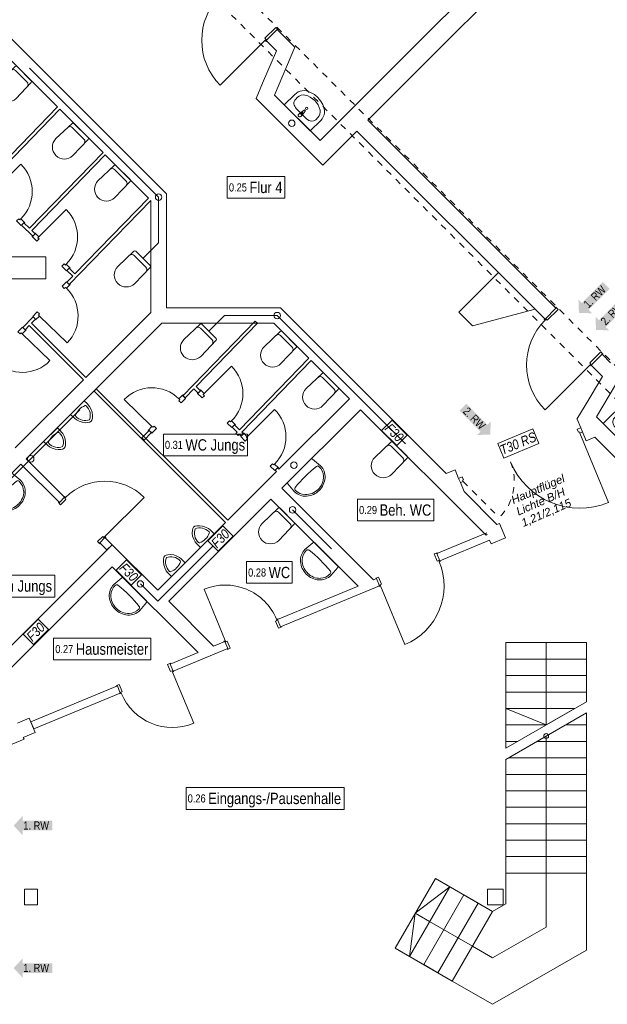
# Model space of a CAD drawing. Header units: metres. Extents: x -79 to 740, y -195 to 69.
# Tile 279 of 306: x 36 to 45, y 29 to 44. Entities that reach past the tile are written whole.
import ezdxf

# ---------------------------------------------------------------- set-up
doc = ezdxf.new("R2010")
doc.units = ezdxf.units.M
doc.header["$MEASUREMENT"] = 0
doc.linetypes.add('Strichlinie eng', pattern=[0.115, 0.075, -0.04])
doc.linetypes.add('Untersicht', pattern=[0.1, 0.075, -0.025])
for name, color, linetype in [('10 Stütze Holz', 7, 'Continuous'), ('10 Wand außen', 7, 'Continuous'), ('10 Wand innen', 7, 'Continuous'), ('40 Treppe', 7, 'Continuous'), ('50 Sanitäreinrichtung', 7, 'Continuous'), ('70 Entwässerung_Schmutzwasser', 7, 'Continuous'), ('80 Raum 50stel', 7, 'Continuous'), ('97 Brandschutz', 7, 'Continuous'), ('97 Brandschutz Dokumentation', 7, 'Continuous')]:
    doc.layers.add(name, color=color, linetype=linetype)
doc.styles.add('ERSTELLTER_STIL_2', font='ARIALN.TTF')
doc.styles.add('ERSTELLTER_STIL_5', font='arial.ttf')
doc.styles.add('ERSTELLTER_STIL_6', font='ARIALN.TTF')

# ---------------------------------------------------------------- blocks, each defined once
blk = doc.blocks.new('Blockrahmentür 1-Fl 27')
at = {"layer": '10 Wand außen', "color": 7, "linetype": 'Continuous', "lineweight": 13}
for p, q in [((0.4925, 0.01), (0.4925, 0.995)), ((-0.4925, 0.01), (-0.515, 0.01)), ((-0.515, 0.01), (-0.515, 0)), ((-0.515, 0), (-0.505, 0)), ((-0.505, 0), (-0.505, -0.24)), ((-0.4925, -0.01), (-0.4925, 0.01)), ((0.4925, -0.01), (0.4925, 0.01)), ((0.4925, 0.01), (0.515, 0.01)), ((0.515, 0), (0.505, 0)), ((0.505, 0), (0.505, -0.24)), ((0.515, 0.01), (0.515, 0)), ((-0.4675, -0.01), (-0.4925, -0.01)), ((-0.4675, -0.25), (-0.4675, -0.01)), ((0.4675, -0.25), (0.4675, -0.01)), ((0.4675, -0.01), (0.4925, -0.01)), ((-0.505, -0.24), (-0.515, -0.24)), ((-0.515, -0.24), (-0.515, -0.25)), ((-0.515, -0.25), (-0.4675, -0.25)), ((0.515, -0.25), (0.4675, -0.25)), ((0.505, -0.24), (0.515, -0.24)), ((0.515, -0.24), (0.515, -0.25))]:
    blk.add_line(p, q, dxfattribs=at)
at = {"layer": '10 Wand außen', "color": 7, "linetype": 'Continuous', "lineweight": 9}
for p, q in [((-0.505, 0), (-0.505, -0.24)), ((-0.505, 0), (-0.505, -0.24)), ((0.505, 0), (0.505, -0.24)), ((0.505, 0), (0.505, -0.24))]:
    blk.add_line(p, q, dxfattribs=at)
blk.add_arc((0.4925, 0.01), 0.985, 90, 180, dxfattribs=at)
blk = doc.blocks.new('Blockrahmentür 1-Fl 27_8')
at = {"layer": '10 Wand außen', "color": 7, "linetype": 'Continuous', "lineweight": 13}
for p, q in [((0.43, -0.01), (0.43, 0.85)), ((-0.43, -0.01), (-0.4525, -0.01)), ((-0.4525, -0.01), (-0.4525, -0.02)), ((-0.4525, -0.02), (-0.4425, -0.02)), ((-0.4425, -0.14), (-0.4525, -0.14)), ((-0.4525, -0.14), (-0.4525, -0.15)), ((-0.4525, -0.15), (-0.405, -0.15)), ((-0.4425, -0.02), (-0.4425, -0.14)), ((-0.43, -0.03), (-0.43, -0.01)), ((-0.405, -0.03), (-0.43, -0.03)), ((-0.405, -0.15), (-0.405, -0.03)), ((0.405, -0.15), (0.405, -0.03)), ((0.405, -0.03), (0.43, -0.03)), ((0.4525, -0.15), (0.405, -0.15)), ((0.43, -0.03), (0.43, -0.01)), ((0.43, -0.01), (0.4525, -0.01)), ((0.4525, -0.02), (0.4425, -0.02)), ((0.4425, -0.02), (0.4425, -0.14)), ((0.4425, -0.14), (0.4525, -0.14)), ((0.4525, -0.01), (0.4525, -0.02)), ((0.4525, -0.14), (0.4525, -0.15))]:
    blk.add_line(p, q, dxfattribs=at)
at = {"layer": '10 Wand außen', "color": 7, "linetype": 'Continuous', "lineweight": 9}
for p, q in [((-0.4425, -0.14), (-0.4425, -0.02)), ((-0.4425, -0.14), (-0.4425, -0.02)), ((0.4425, -0.14), (0.4425, -0.02)), ((0.4425, -0.14), (0.4425, -0.02))]:
    blk.add_line(p, q, dxfattribs=at)
blk.add_arc((0.43, -0.01), 0.86, 90, 180, dxfattribs=at)
blk = doc.blocks.new('Blockrahmentür 1-Fl 27_9')
at = {"layer": '10 Wand außen', "color": 7, "linetype": 'Continuous', "lineweight": 13}
for p, q in [((0.43, 0.01), (0.43, 0.87)), ((-0.43, 0.01), (-0.4525, 0.01)), ((-0.4525, 0.01), (-0.4525, 0)), ((-0.43, -0.01), (-0.43, 0.01)), ((0.43, -0.01), (0.43, 0.01)), ((0.43, 0.01), (0.4525, 0.01)), ((0.4525, 0.01), (0.4525, 0)), ((-0.4525, 0), (-0.4425, 0)), ((-0.4425, -0.12), (-0.4525, -0.12)), ((-0.4525, -0.12), (-0.4525, -0.13)), ((-0.4525, -0.13), (-0.405, -0.13)), ((-0.4425, 0), (-0.4425, -0.12)), ((-0.405, -0.01), (-0.43, -0.01)), ((-0.405, -0.13), (-0.405, -0.01)), ((0.405, -0.13), (0.405, -0.01)), ((0.405, -0.01), (0.43, -0.01)), ((0.4525, -0.13), (0.405, -0.13)), ((0.4525, 0), (0.4425, 0)), ((0.4425, 0), (0.4425, -0.12)), ((0.4425, -0.12), (0.4525, -0.12)), ((0.4525, -0.12), (0.4525, -0.13))]:
    blk.add_line(p, q, dxfattribs=at)
at = {"layer": '10 Wand außen', "color": 7, "linetype": 'Continuous', "lineweight": 9}
for p, q in [((-0.4425, 0), (-0.4425, -0.12)), ((-0.4425, 0), (-0.4425, -0.12)), ((0.4425, 0), (0.4425, -0.12)), ((0.4425, 0), (0.4425, -0.12))]:
    blk.add_line(p, q, dxfattribs=at)
blk.add_arc((0.43, 0.01), 0.86, 90, 180, dxfattribs=at)
blk = doc.blocks.new('Blockrahmentür 1-Fl 27_10')
at = {"layer": '10 Wand außen', "color": 7, "linetype": 'Continuous', "lineweight": 13}
for p, q in [((0.4925, -0.01), (0.4925, 0.975)), ((-0.4925, -0.01), (-0.515, -0.01)), ((-0.515, -0.01), (-0.515, -0.02)), ((-0.515, -0.02), (-0.505, -0.02)), ((-0.505, -0.14), (-0.515, -0.14)), ((-0.515, -0.14), (-0.515, -0.15)), ((-0.515, -0.15), (-0.4675, -0.15)), ((-0.505, -0.02), (-0.505, -0.14)), ((-0.4925, -0.03), (-0.4925, -0.01)), ((-0.4675, -0.03), (-0.4925, -0.03)), ((-0.4675, -0.15), (-0.4675, -0.03)), ((0.4675, -0.15), (0.4675, -0.03)), ((0.4675, -0.03), (0.4925, -0.03)), ((0.515, -0.15), (0.4675, -0.15)), ((0.4925, -0.03), (0.4925, -0.01)), ((0.4925, -0.01), (0.515, -0.01)), ((0.515, -0.02), (0.505, -0.02)), ((0.505, -0.02), (0.505, -0.14)), ((0.505, -0.14), (0.515, -0.14)), ((0.515, -0.01), (0.515, -0.02)), ((0.515, -0.14), (0.515, -0.15))]:
    blk.add_line(p, q, dxfattribs=at)
at = {"layer": '10 Wand außen', "color": 7, "linetype": 'Continuous', "lineweight": 9}
for p, q in [((-0.505, -0.14), (-0.505, -0.02)), ((-0.505, -0.14), (-0.505, -0.02)), ((0.505, -0.14), (0.505, -0.02)), ((0.505, -0.14), (0.505, -0.02))]:
    blk.add_line(p, q, dxfattribs=at)
blk.add_arc((0.4925, -0.01), 0.985, 90, 180, dxfattribs=at)
blk = doc.blocks.new('Blockrahmentür 1-Fl 27_11')
at = {"layer": '10 Wand außen', "color": 7, "linetype": 'Continuous', "lineweight": 13}
for p, q in [((0.43, -0.01), (0.43, 0.85)), ((-0.43, -0.01), (-0.4525, -0.01)), ((-0.4525, -0.01), (-0.4525, -0.02)), ((-0.4525, -0.02), (-0.4425, -0.02)), ((-0.4425, -0.135), (-0.4525, -0.135)), ((-0.4525, -0.135), (-0.4525, -0.145)), ((-0.4525, -0.145), (-0.405, -0.145)), ((-0.4425, -0.02), (-0.4425, -0.135)), ((-0.43, -0.03), (-0.43, -0.01)), ((-0.405, -0.03), (-0.43, -0.03)), ((-0.405, -0.145), (-0.405, -0.03)), ((0.405, -0.145), (0.405, -0.03)), ((0.405, -0.03), (0.43, -0.03)), ((0.4525, -0.145), (0.405, -0.145)), ((0.43, -0.03), (0.43, -0.01)), ((0.43, -0.01), (0.4525, -0.01)), ((0.4525, -0.02), (0.4425, -0.02)), ((0.4425, -0.02), (0.4425, -0.135)), ((0.4425, -0.135), (0.4525, -0.135)), ((0.4525, -0.01), (0.4525, -0.02)), ((0.4525, -0.135), (0.4525, -0.145))]:
    blk.add_line(p, q, dxfattribs=at)
at = {"layer": '10 Wand außen', "color": 7, "linetype": 'Continuous', "lineweight": 9}
for p, q in [((-0.4425, -0.135), (-0.4425, -0.02)), ((-0.4425, -0.135), (-0.4425, -0.02)), ((0.4425, -0.135), (0.4425, -0.02)), ((0.4425, -0.135), (0.4425, -0.02))]:
    blk.add_line(p, q, dxfattribs=at)
blk.add_arc((0.43, -0.01), 0.86, 90, 180, dxfattribs=at)
blk = doc.blocks.new('Blockrahmentür 1-Fl 27_24')
at = {"layer": '10 Wand innen', "color": 7, "linetype": 'Continuous', "lineweight": 13}
for p, q in [((0.3, 0.01), (0.3, 0.61)), ((-0.3, 0.01), (-0.385, 0.01)), ((-0.385, 0.01), (-0.385, 0)), ((-0.385, 0), (-0.375, 0)), ((-0.375, 0), (-0.375, -0.06)), ((-0.3, -0.01), (-0.3, 0.01)), ((0.3, -0.01), (0.3, 0.01)), ((0.3, 0.01), (0.385, 0.01)), ((0.385, 0), (0.375, 0)), ((0.375, 0), (0.375, -0.06)), ((0.385, 0.01), (0.385, 0)), ((-0.375, -0.06), (-0.275, -0.06)), ((-0.275, -0.01), (-0.3, -0.01)), ((-0.275, -0.06), (-0.275, -0.01)), ((0.275, -0.06), (0.275, -0.01)), ((0.275, -0.01), (0.3, -0.01)), ((0.375, -0.06), (0.275, -0.06))]:
    blk.add_line(p, q, dxfattribs=at)
at = {"layer": '10 Wand innen', "color": 7, "linetype": 'Continuous', "lineweight": 9}
for p, q in [((-0.375, 0), (-0.375, -0.05)), ((-0.375, 0), (-0.375, -0.05)), ((0.375, 0), (0.375, -0.05)), ((0.375, 0), (0.375, -0.05))]:
    blk.add_line(p, q, dxfattribs=at)
blk.add_arc((0.3, 0.01), 0.6, 90, 180, dxfattribs=at)
blk = doc.blocks.new('Tür Ol 2-Fl 27_2')
at = {"layer": '10 Wand außen', "color": 7, "linetype": 'Continuous', "lineweight": 13}
for p, q in [((0.98, 0), (0.98, 1.165)), ((-0.98, 0), (-1.025, 0)), ((-1.025, 0), (-1.025, -0.07)), ((-0.98, -0.02), (-0.98, 0)), ((0.98, -0.02), (0.98, 0)), ((0.98, 0), (1.025, 0)), ((1.025, 0), (1.025, -0.07)), ((-1.025, -0.07), (-0.965, -0.07)), ((-0.965, -0.02), (-0.98, -0.02)), ((-0.965, -0.07), (-0.965, -0.02)), ((0.965, -0.07), (0.965, -0.02)), ((0.965, -0.02), (0.98, -0.02)), ((1.025, -0.07), (0.965, -0.07))]:
    blk.add_line(p, q, dxfattribs=at)
at = {"layer": '10 Wand außen', "color": 7, "linetype": 'Strichlinie eng', "lineweight": 13}
blk.add_line((-0.98, 0), (-0.676, 0.734), dxfattribs=at)
at = {"layer": '10 Wand außen', "color": 7, "linetype": 'Continuous', "lineweight": 9}
for p, q in [((-1.025, 0.15), (-1.025, 0)), ((-1.025, 0), (-1.025, -0.07)), ((-1.025, 0), (-1.025, -0.07)), ((1.025, 0.15), (1.025, 0)), ((1.025, 0), (1.025, -0.07)), ((1.025, 0), (1.025, -0.07)), ((-1.025, -0.07), (-1.025, -0.215)), ((1.025, -0.07), (1.025, -0.215))]:
    blk.add_line(p, q, dxfattribs=at)
blk.add_arc((0.98, 0), 1.165, 90, 180, dxfattribs=at)
at = {"layer": '10 Wand außen', "color": 7, "linetype": 'Strichlinie eng', "lineweight": 9}
blk.add_arc((-0.98, 0), 0.795, 0, 67.5, dxfattribs=at)
blk = doc.blocks.new('Wand WC 27')
at = {"layer": '50 Sanitäreinrichtung', "color": 7, "linetype": 'Continuous', "lineweight": 9}
blk.add_line((-0.128, -0.061), (0.128, -0.061), dxfattribs=at)
at = {"layer": '50 Sanitäreinrichtung', "color": 7, "linetype": 'Continuous', "lineweight": 9, "flags": 128}
blk.add_lwpolyline([(0.185, -0.365), (0.176, -0.02, 0.406228), (0.156, 0), (-0.156, 0, 0.406228), (-0.176, -0.02), (-0.185, -0.365, 1)], format="xyb", close=True, dxfattribs=at)
at = {"layer": '50 Sanitäreinrichtung', "color": 7, "linetype": 'Continuous', "lineweight": 9}
for centre, start, end in [((-0.128, -0.111), 89.9987, 178.4527), ((0.128, -0.111), 1.5473, 90.0013)]:
    blk.add_arc(centre, 0.05, start, end, dxfattribs=at)
blk = doc.blocks.new('Waschbecken 03 27')
at = {"layer": '50 Sanitäreinrichtung', "color": 7, "linetype": 'Continuous', "lineweight": 9, "flags": 128}
blk.add_lwpolyline([(0, -0.255, 0.184528), (0.202, -0.18, 0.213377), (0.285, 0), (0.272, 0.162, 0.391259), (0.252, 0.18), (-0.252, 0.18, 0.391259), (-0.272, 0.162), (-0.285, 0, 0.213377), (-0.202, -0.18, 0.184528)], format="xyb", close=True, dxfattribs=at)
at = {"layer": '50 Sanitäreinrichtung', "color": 7, "linetype": 'Continuous', "lineweight": 9}
for centre, radius, start, end in [((-0.045, 0.001), 0.215, 177.0495, 223.1994), ((-0.229, 0.01), 0.03, 96.1573, 177.0495), ((0, -2.116), 2.169, 83.8427, 96.1573), ((0.044, 0.001), 0.215, 316.7476, 2.949), ((0.229, 0.01), 0.03, 2.949, 83.8427), ((-0.004, 0.04), 0.271, 223.358, 270.7202), ((0.004, 0.04), 0.272, 269.1909, 316.5918)]:
    blk.add_arc(centre, radius, start, end, dxfattribs=at)
blk = doc.blocks.new('Urinal 1 27')
at = {"layer": '50 Sanitäreinrichtung', "color": 7, "linetype": 'Continuous', "lineweight": 9}
for p, q in [((-0.15, 0), (0.15, 0)), ((-0.15, -0.068), (-0.15, 0)), ((-0.15, -0.068), (-0.149, -0.088)), ((-0.149, -0.088), (-0.145, -0.122)), ((-0.145, -0.122), (-0.131, -0.168)), ((0.131, -0.168), (0.145, -0.122)), ((0.145, -0.122), (0.149, -0.088)), ((0.149, -0.088), (0.15, -0.068)), ((0.15, -0.068), (0.15, 0)), ((-0.131, -0.168), (-0.11, -0.212)), ((-0.11, -0.212), (-0.08, -0.25)), ((-0.08, -0.25), (-0.049, -0.279)), ((-0.049, -0.279), (-0.024, -0.295)), ((-0.024, -0.295), (0, -0.3)), ((0, -0.3), (0.024, -0.295)), ((0.024, -0.295), (0.049, -0.279)), ((0.049, -0.279), (0.08, -0.25)), ((0.08, -0.25), (0.11, -0.212)), ((0.11, -0.212), (0.131, -0.168))]:
    blk.add_line(p, q, dxfattribs=at)
for centre, major_axis, start_param, end_param in [((-0.101, -0.078), (0, 0.0172), 0.300039, 1.570796), ((0.07, -0.078), (0, 0.201), 1.570796, 2.759904), ((0, -0.336), (0, 0.297), 0, 0.394791), ((0, -0.336), (0, 0.297), 5.888394, 6.283185), ((-0.07, -0.078), (0, 0.201), 3.523282, 4.712389), ((0.101, -0.078), (0, 0.0172), 4.712389, 5.983146)]:
    blk.add_ellipse(centre, major_axis=major_axis, ratio=0.928571, start_param=start_param, end_param=end_param, dxfattribs=at)
blk = doc.blocks.new('Waschbecken 01 27')
at = {"layer": '50 Sanitäreinrichtung', "color": 7, "linetype": 'Continuous', "lineweight": 9}
for p, q in [((0.113, -0.092), (-0.113, -0.092)), ((-0.014, -0.097), (-0.014, -0.082)), ((-0.014, -0.082), (0.014, -0.082)), ((0.014, -0.082), (0.014, -0.097)), ((-0.223, -0.183), (-0.223, -0.229)), ((0.223, -0.183), (0.223, -0.229))]:
    blk.add_line(p, q, dxfattribs=at)
at = {"layer": '50 Sanitäreinrichtung', "color": 7, "linetype": 'Continuous', "lineweight": 9, "flags": 128}
blk.add_lwpolyline([(-0.285, 0), (-0.285, -0.229), (-0.282, -0.263), (-0.274, -0.295), (-0.261, -0.326), (-0.243, -0.353), (-0.221, -0.377), (-0.195, -0.396), (-0.133, -0.426), (-0.067, -0.444), (0, -0.45), (0.067, -0.444), (0.133, -0.426), (0.195, -0.396), (0.221, -0.377), (0.243, -0.353), (0.261, -0.326), (0.274, -0.295), (0.282, -0.263), (0.285, -0.229), (0.285, 0)], close=True, dxfattribs=at)
blk.add_lwpolyline([(-0.025, -0.057), (-0.021, -0.099, 0.12102), (-0.018, -0.109), (-0.011, -0.162, 0.882566), (0.011, -0.162), (0.018, -0.109, 0.12102), (0.021, -0.099), (0.025, -0.057, 1)], format="xyb", close=True, dxfattribs=at)
at = {"layer": '50 Sanitäreinrichtung', "color": 7, "linetype": 'Continuous', "lineweight": 9}
blk.add_circle((0, -0.207), 0.0175, dxfattribs=at)
for radius, start, end in [(0.0211, 212.771, 327.229), (0.0136, 180, 0)]:
    blk.add_arc((0, -0.097), radius, start, end, dxfattribs=at)
for centre, major_axis, ratio, start_param, end_param in [((-0.113, -0.183), (0.11, 0), 0.82489, 1.570796, 3.141593), ((0.113, -0.183), (0.11, 0), 0.82489, 0, 1.570796), ((-0.113, -0.229), (0, 0.121), 0.908696, 1.570796, 2.644618), ((0.113, -0.229), (0, 0.121), 0.908696, 3.638567, 4.712389), ((0, 0), (0, 0.382), 0.908696, 2.644618, 3.638567)]:
    blk.add_ellipse(centre, major_axis=major_axis, ratio=ratio, start_param=start_param, end_param=end_param, dxfattribs=at)
blk = doc.blocks.new('Pfeil gerade 27')
at = {"layer": '97 Brandschutz', "linetype": 'Continuous', "lineweight": 18, "true_color": 0x60cd00}
blk.add_hatch(color=72, dxfattribs=at).paths.add_polyline_path([(0.3, 0), (0.161, 0.15), (0.161, 0.075), (-0.3, 0.075), (-0.3, -0.075), (0.161, -0.075), (0.161, -0.15)])

msp = doc.modelspace()

# ---------------------------------------------------------------- linework, layer by layer
at = {"layer": '10 Stütze Holz', "color": 7, "linetype": 'Continuous', "lineweight": 13, "flags": 128}
for points in [[(42.846, 35.975), (42.869, 35.92), (43.09, 36.011), (42.999, 36.233), (42.957, 36.216)], [(35.613, 32.914), (35.798, 32.991), (35.706, 33.212), (35.521, 33.136)]]:
    msp.add_lwpolyline(points, dxfattribs=at)
for points in [[(35.834, 30.317), (35.834, 30.557), (35.634, 30.557), (35.634, 30.317)], [(43.054, 30.317), (43.054, 30.557), (42.814, 30.557), (42.814, 30.317)]]:
    msp.add_lwpolyline(points, close=True, dxfattribs=at)
at = {"layer": '10 Wand außen', "color": 7, "linetype": 'Continuous', "lineweight": 9}
for p, q in [((39.382, 43.73), (39.551, 43.899)), ((43.705, 39.406), (43.875, 39.576)), ((44.419, 38.692), (44.589, 38.862)), ((44.259, 37.718), (44.203, 37.852)), ((44.286, 37.654), (44.259, 37.718)), ((44.343, 37.515), (44.286, 37.654)), ((42.365, 36.934), (42.309, 37.068)), ((42.392, 36.869), (42.365, 36.934)), ((42.449, 36.731), (42.392, 36.869)), ((36.172, 36.559), (36.254, 36.64)), ((36.798, 35.933), (36.879, 36.014)), ((42.026, 35.765), (42.072, 35.654)), ((41.092, 35.379), (41.138, 35.268)), ((39.555, 34.742), (39.601, 34.631)), ((38.737, 34.403), (38.783, 34.292)), ((37.889, 34.052), (37.935, 33.941)), ((37.072, 33.713), (37.118, 33.602))]:
    msp.add_line(p, q, dxfattribs=at)
at = {"layer": '10 Wand außen', "color": 7, "linetype": 'Continuous', "lineweight": 9, "flags": 128}
for points in [[(46.834, 48.793), (40.576, 42.535)], [(40.958, 42.493), (47.046, 48.581)], [(34.908, 43.932), (36.143, 42.698)], [(37.832, 41.348), (35.248, 43.932)], [(39.643, 43.807), (39.551, 43.899)], [(39.382, 43.73), (39.542, 43.57)], [(39.826, 43.624), (39.643, 43.807)], [(39.542, 43.57), (39.325, 43.065)], [(39.508, 42.882), (39.826, 43.624)], [(39.223, 42.827), (39.325, 43.065)], [(39.223, 42.827), (40.045, 42.005)], [(40.215, 42.175), (39.508, 42.882)], [(36.178, 42.662), (36.85, 41.991)], [(40.576, 42.535), (40.215, 42.175)], [(43.875, 39.576), (40.958, 42.493)], [(40.258, 41.793), (40.788, 42.323)], [(40.788, 42.323), (43.705, 39.406)], [(36.885, 41.955), (37.557, 41.284)], [(40.045, 42.005), (40.258, 41.793)], [(37.832, 41.348), (37.832, 41.008)], [(37.592, 41.248), (37.592, 39.509)], [(37.832, 39.749), (37.832, 41.008)], [(42.982, 40.129), (42.366, 39.513)], [(43.554, 39.558), (42.982, 40.129)], [(37.832, 39.58), (37.832, 39.749)], [(39.6, 39.58), (37.832, 39.58)], [(39.6, 39.58), (39.84, 39.34)], [(37.592, 39.509), (36.582, 38.499)], [(42.366, 39.513), (42.578, 39.301)], [(42.578, 39.301), (43.554, 39.558)], [(35.658, 37.236), (37.762, 39.34)], [(37.762, 39.34), (39.501, 39.34)], [(39.501, 39.34), (40.043, 38.797)], [(42.17, 37.01), (39.84, 39.34)], [(44.723, 38.728), (44.589, 38.862)], [(40.079, 38.762), (40.671, 38.169)], [(44.419, 38.692), (44.596, 38.515)], [(44.596, 38.515), (44.327, 38.063)], [(44.502, 37.888), (44.898, 38.553)], [(36.546, 38.464), (35.488, 37.405)], [(40.671, 38.169), (39.577, 37.075)], [(44.2, 37.851), (44.327, 38.063)], [(39.623, 36.782), (40.841, 37.999)], [(40.841, 37.999), (42.791, 36.05)], [(45.209, 37.181), (44.502, 37.888)], [(44.343, 37.515), (44.479, 37.571)], [(44.479, 37.571), (45.084, 36.967)], [(33.448, 35.026), (35.576, 37.154)], [(35.576, 37.154), (36.172, 36.559)], [(36.254, 36.64), (35.658, 37.236)], [(39.542, 37.04), (38.785, 36.283)], [(42.309, 37.068), (42.17, 37.01)], [(41.046, 35.359), (39.623, 36.782)], [(42.96, 36.219), (42.449, 36.731)], [(37.868, 35.026), (39.453, 36.612)], [(39.453, 36.612), (40.806, 35.26)], [(38.75, 36.248), (37.698, 35.196)], [(42.957, 36.216), (42.96, 36.219)], [(42.8, 36.086), (42.026, 35.765)], [(42.791, 36.05), (42.808, 36.067)], [(36.798, 35.933), (36.909, 35.822)], [(36.991, 35.903), (36.879, 36.014)], [(42.072, 35.654), (42.846, 35.975)], [(36.991, 35.903), (36.821, 35.733)], [(36.909, 35.822), (36.991, 35.903)], [(37.698, 35.196), (36.991, 35.903)], [(36.821, 35.733), (34.781, 33.693)], [(34.951, 33.523), (36.991, 35.563)], [(36.991, 35.563), (38.323, 34.231)], [(41.092, 35.379), (41.046, 35.359)], [(40.806, 35.26), (39.555, 34.742)], [(39.601, 34.631), (41.138, 35.268)], [(38.563, 34.331), (37.868, 35.026)], [(38.737, 34.403), (38.563, 34.331)], [(38.323, 34.231), (37.889, 34.052)], [(37.935, 33.941), (38.783, 34.292)], [(37.072, 33.713), (35.729, 33.157)], [(35.775, 33.046), (37.118, 33.602)], [(35.729, 33.157), (35.775, 33.046)], [(34.904, 32.588), (35.624, 32.886)], [(35.624, 32.886), (35.613, 32.914)]]:
    msp.add_lwpolyline(points, dxfattribs=at)
at = {"layer": '10 Wand außen', "color": 7, "linetype": 'Untersicht', "lineweight": 13, "flags": 128}
for points in [[(45.981, 37.501), (36.166, 47.317)], [(36.015, 46.952), (45.616, 37.35)]]:
    msp.add_lwpolyline(points, dxfattribs=at)
at = {"layer": '10 Wand innen', "color": 7, "linetype": 'Continuous', "lineweight": 9}
for p, q in [((35.621, 40.9), (35.586, 40.865)), ((35.795, 40.727), (35.759, 40.691)), ((36.325, 40.196), (36.29, 40.161)), ((36.326, 39.944), (36.29, 39.979)), ((35.804, 39.406), (35.768, 39.441)), ((35.642, 39.239), (35.606, 39.274)), ((38.086, 38.217), (38.122, 38.182)), ((38.359, 38.294), (38.323, 38.258)), ((38.889, 37.764), (38.854, 37.728)), ((37.564, 37.679), (37.6, 37.644)), ((39.027, 37.626), (38.991, 37.59)), ((39.557, 37.095), (39.522, 37.06))]:
    msp.add_line(p, q, dxfattribs=at)
at = {"layer": '10 Wand innen', "color": 7, "linetype": 'Continuous', "lineweight": 9, "flags": 128}
for points in [[(36.143, 42.698), (35, 41.521)], [(35.035, 41.486), (36.178, 42.662)], [(36.85, 41.991), (35.707, 40.814)], [(35.743, 40.779), (36.885, 41.955)], [(37.557, 41.284), (36.414, 40.107)], [(36.326, 39.944), (37.592, 41.248)], [(35.586, 40.865), (35.759, 40.691)], [(35.707, 40.814), (35.621, 40.9)], [(35.795, 40.727), (35.743, 40.779)], [(36.414, 40.107), (36.325, 40.196)], [(36.29, 40.161), (36.38, 40.071)], [(36.38, 40.071), (36.29, 39.979)], [(35.768, 39.441), (35.606, 39.274)], [(35.642, 39.239), (35.705, 39.305)], [(35.705, 39.305), (36.546, 38.464)], [(35.74, 39.341), (35.804, 39.406)], [(36.582, 38.499), (35.74, 39.341)], [(39.211, 39.375), (38.086, 38.217)], [(38.294, 38.359), (39.247, 39.34)], [(39.247, 39.34), (39.211, 39.375)], [(40.043, 38.797), (38.966, 37.687)], [(39.001, 37.652), (40.079, 38.762)], [(38.359, 38.294), (38.294, 38.359)], [(36.745, 38.323), (36.71, 38.288)], [(36.71, 38.288), (38.75, 36.248)], [(38.785, 36.283), (36.745, 38.323)], [(38.122, 38.182), (38.259, 38.323)], [(38.259, 38.323), (38.323, 38.258)], [(38.966, 37.687), (38.889, 37.764)], [(37.564, 37.679), (37.451, 37.562)], [(37.487, 37.527), (37.6, 37.644)], [(38.854, 37.728), (38.931, 37.651)], [(38.931, 37.651), (38.912, 37.632)], [(38.912, 37.632), (38.948, 37.597)], [(38.948, 37.597), (38.966, 37.616)], [(38.966, 37.616), (38.991, 37.59)], [(39.027, 37.626), (39.001, 37.652)], [(37.451, 37.562), (37.487, 37.527)], [(39.522, 37.06), (39.542, 37.04)], [(39.577, 37.075), (39.557, 37.095)]]:
    msp.add_lwpolyline(points, dxfattribs=at)
at = {"layer": '40 Treppe', "color": 7, "linetype": 'Continuous', "lineweight": 9}
for p, q in [((44.349, 34.385), (43.099, 34.385)), ((43.099, 34.385), (43.099, 34.129)), ((43.724, 34.385), (43.724, 34.129)), ((44.349, 34.129), (44.349, 34.385)), ((43.099, 34.129), (44.349, 34.129)), ((44.349, 34.129), (43.099, 34.129)), ((43.099, 34.129), (43.099, 33.874)), ((43.724, 34.129), (43.724, 33.107)), ((44.349, 33.874), (44.349, 34.129)), ((43.099, 33.874), (44.349, 33.874)), ((44.349, 33.874), (43.099, 33.874)), ((43.099, 33.874), (43.099, 33.618)), ((44.349, 33.618), (44.349, 33.874)), ((43.099, 33.618), (44.349, 33.618)), ((44.349, 33.618), (43.099, 33.618)), ((43.099, 33.618), (43.099, 33.363)), ((44.349, 33.468), (44.349, 33.618)), ((44.349, 33.468), (43.099, 32.746)), ((43.099, 33.363), (44.166, 33.363)), ((44.166, 33.363), (43.099, 33.363)), ((43.099, 33.363), (43.099, 33.107)), ((43.099, 33.363), (43.724, 33.107)), ((43.724, 33.107), (44.166, 33.363)), ((44.349, 33.295), (43.099, 32.573)), ((44.349, 30.807), (44.349, 33.295)), ((44.349, 33.107), (44.349, 33.295)), ((43.099, 33.107), (43.724, 33.107)), ((43.724, 33.107), (43.099, 33.107)), ((43.099, 33.107), (43.099, 32.852)), ((44.349, 33.107), (44.024, 33.107)), ((44.024, 33.107), (44.349, 33.107)), ((44.349, 33.107), (44.024, 33.107)), ((44.349, 32.852), (44.349, 33.107)), ((43.724, 32.934), (43.724, 30.807)), ((43.099, 32.852), (43.281, 32.852)), ((43.281, 32.852), (43.099, 32.852)), ((43.099, 32.852), (43.099, 32.746)), ((44.349, 32.852), (43.581, 32.852)), ((43.581, 32.852), (44.349, 32.852)), ((44.349, 32.852), (43.581, 32.852)), ((44.349, 32.596), (44.349, 32.852)), ((43.099, 32.573), (43.099, 30.807)), ((43.099, 32.573), (43.099, 32.34)), ((44.349, 32.596), (43.138, 32.596)), ((43.138, 32.596), (44.349, 32.596)), ((44.349, 32.596), (43.138, 32.596)), ((44.349, 32.34), (44.349, 32.596)), ((44.349, 32.34), (43.099, 32.34)), ((43.099, 32.34), (44.349, 32.34)), ((44.349, 32.34), (43.099, 32.34)), ((43.099, 32.34), (43.099, 32.085)), ((44.349, 32.085), (44.349, 32.34)), ((44.349, 32.085), (43.099, 32.085)), ((43.099, 32.085), (44.349, 32.085)), ((44.349, 32.085), (43.099, 32.085)), ((43.099, 32.085), (43.099, 31.829)), ((44.349, 31.829), (44.349, 32.085)), ((44.349, 31.829), (43.099, 31.829)), ((43.099, 31.829), (44.349, 31.829)), ((44.349, 31.829), (43.099, 31.829)), ((43.099, 31.829), (43.099, 31.574)), ((44.349, 31.574), (44.349, 31.829)), ((44.349, 31.574), (43.099, 31.574)), ((43.099, 31.574), (44.349, 31.574)), ((44.349, 31.574), (43.099, 31.574)), ((43.099, 31.574), (43.099, 31.318)), ((44.349, 31.318), (44.349, 31.574)), ((44.349, 31.318), (43.099, 31.318)), ((43.099, 31.318), (44.349, 31.318)), ((44.349, 31.318), (43.099, 31.318)), ((43.099, 31.318), (43.099, 31.063)), ((44.349, 31.063), (44.349, 31.318)), ((44.349, 31.063), (43.099, 31.063)), ((43.099, 31.063), (44.349, 31.063)), ((44.349, 31.063), (43.099, 31.063)), ((43.099, 31.063), (43.099, 30.807)), ((44.349, 30.807), (44.349, 31.063)), ((42.006, 30.725), (41.38, 29.643)), ((42.006, 30.725), (41.38, 29.643)), ((42.891, 30.214), (42.006, 30.725)), ((42.227, 30.597), (42.006, 30.725)), ((43.099, 30.807), (43.099, 30.625)), ((44.349, 30.807), (43.099, 30.807)), ((44.349, 30.807), (43.099, 30.807)), ((43.099, 30.807), (44.349, 30.807)), ((44.349, 30.807), (43.099, 30.807)), ((43.099, 30.807), (43.099, 30.625)), ((43.724, 30.807), (43.724, 30.625)), ((44.349, 30.625), (44.349, 30.807)), ((44.349, 30.625), (44.349, 30.807)), ((41.602, 29.515), (42.227, 30.597)), ((42.227, 30.597), (41.602, 29.515)), ((41.602, 29.515), (42.227, 30.597)), ((42.227, 30.597), (41.693, 30.184)), ((42.448, 30.469), (42.227, 30.597)), ((43.099, 30.625), (43.099, 30.333)), ((43.099, 30.625), (43.099, 30.333)), ((43.724, 30.625), (43.724, 29.971)), ((44.349, 29.609), (44.349, 30.625)), ((44.349, 29.609), (44.349, 30.625)), ((41.823, 29.387), (42.448, 30.469)), ((42.448, 30.469), (41.823, 29.387)), ((41.823, 29.387), (42.448, 30.469)), ((42.67, 30.342), (42.448, 30.469)), ((42.044, 29.259), (42.67, 30.342)), ((42.67, 30.342), (42.044, 29.259)), ((42.044, 29.259), (42.67, 30.342)), ((42.891, 30.214), (42.67, 30.342)), ((43.099, 30.333), (42.891, 30.214)), ((43.099, 30.333), (42.891, 30.214)), ((41.693, 30.184), (41.602, 29.515)), ((41.914, 30.056), (41.693, 30.184)), ((42.265, 29.132), (42.891, 30.214)), ((42.265, 29.132), (42.891, 30.214)), ((42.891, 30.214), (42.265, 29.132)), ((42.265, 29.132), (42.891, 30.214)), ((42.578, 29.673), (41.914, 30.056)), ((43.724, 29.971), (42.89, 29.492)), ((42.89, 29.492), (42.578, 29.673)), ((41.38, 29.643), (42.265, 29.132)), ((41.38, 29.643), (41.602, 29.515)), ((41.602, 29.515), (41.823, 29.387)), ((42.888, 28.771), (44.349, 29.609)), ((42.888, 28.771), (44.349, 29.609)), ((41.823, 29.387), (42.044, 29.259)), ((42.044, 29.259), (42.265, 29.132)), ((42.265, 29.132), (42.888, 28.771)), ((42.265, 29.132), (42.888, 28.771))]:
    msp.add_line(p, q, dxfattribs=at)
at = {"layer": '40 Treppe', "color": 7, "linetype": 'Continuous', "lineweight": 9, "flags": 128}
msp.add_lwpolyline([(43.686, 32.934, 1), (43.761, 32.934, 1)], format="xyb", close=True, dxfattribs=at)
at = {"layer": '70 Entwässerung_Schmutzwasser', "color": 7, "linetype": 'Continuous', "lineweight": 9}
for p, q in [((35.711, 43.299), (37.712, 41.298)), ((37.712, 41.298), (37.712, 40.591)), ((37.468, 40.347), (37.712, 40.591)), ((38.734, 39.46), (38.492, 39.217)), ((39.55, 39.46), (38.734, 39.46)), ((39.55, 39.46), (41.539, 37.471)), ((35.729, 37.236), (36.488, 37.995)), ((35.729, 37.236), (33.992, 35.499)), ((39.79, 36.445), (40.395, 35.84)), ((37.698, 35.026), (38.552, 35.881)), ((37.429, 35.295), (37.698, 35.026))]:
    msp.add_line(p, q, dxfattribs=at)
for centre in [(39.777, 42.444), (37.712, 41.298), (39.55, 39.46), (35.729, 37.236), (39.811, 37.139), (39.79, 36.445), (37.429, 35.295)]:
    msp.add_circle(centre, 0.05, dxfattribs=at)
at = {"layer": '80 Raum 50stel', "color": 8, "linetype": 'Continuous', "lineweight": 18, "flags": 128}
for points in [[(38.777, 41.28), (39.667, 41.28), (39.667, 41.618), (38.777, 41.618), (38.777, 41.28)], [(34.361, 40.031), (35.96, 40.031), (35.96, 40.37), (34.361, 40.37), (34.361, 40.031)], [(37.785, 37.283), (39.091, 37.283), (39.091, 37.622), (37.785, 37.622), (37.785, 37.283)], [(40.796, 36.274), (41.978, 36.274), (41.978, 36.612), (40.796, 36.612), (40.796, 36.274)], [(39.075, 35.305), (39.784, 35.305), (39.784, 35.643), (39.075, 35.643), (39.075, 35.305)], [(34.356, 35.092), (36.102, 35.092), (36.102, 35.43), (34.356, 35.43), (34.356, 35.092)], [(36.084, 34.116), (37.593, 34.116), (37.593, 34.454), (36.084, 34.454), (36.084, 34.116)], [(38.137, 31.796), (40.592, 31.796), (40.592, 32.134), (38.137, 32.134), (38.137, 31.796)]]:
    msp.add_lwpolyline(points, close=True, dxfattribs=at)
at = {"layer": '97 Brandschutz', "color": 1, "linetype": 'Continuous', "lineweight": 13, "flags": 128}
for points in [[(41.171, 37.678), (41.404, 37.445), (41.565, 37.606), (41.332, 37.839), (41.171, 37.678)], [(43.067, 37.248), (43.61, 37.473), (43.516, 37.701), (42.972, 37.476), (43.067, 37.248)], [(38.636, 35.803), (38.868, 36.036), (38.707, 36.197), (38.475, 35.964), (38.636, 35.803)], [(37.052, 35.511), (37.285, 35.278), (37.446, 35.439), (37.213, 35.671), (37.052, 35.511)], [(35.773, 34.354), (36.005, 34.587), (35.844, 34.748), (35.612, 34.515), (35.773, 34.354)]]:
    msp.add_lwpolyline(points, close=True, dxfattribs=at)

# ---------------------------------------------------------------- block references
at = {"layer": '10 Wand außen', "color": 7, "linetype": 'Continuous', "lineweight": 13, "xscale": -1}
for name, p, rotation in [('Blockrahmentür 1-Fl 27', (39.024, 44.087), 134.9999999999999), ('Blockrahmentür 1-Fl 27', (44.062, 39.049), 134.9999999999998), ('Tür Ol 2-Fl 27_2', (43.339, 37.261), 202.4999999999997), ('Blockrahmentür 1-Fl 27_9', (39.146, 34.573), 22.50000000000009), ('Blockrahmentür 1-Fl 27_8', (37.534, 33.753), 202.5000000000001)]:
    msp.add_blockref(name, p, dxfattribs=dict(at, rotation=rotation))
at = {"layer": '10 Wand außen', "color": 7, "linetype": 'Continuous', "lineweight": 13}
for name, p, rotation in [('Blockrahmentür 1-Fl 27_11', (36.581, 36.341), 314.9999999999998), ('Blockrahmentür 1-Fl 27_10', (41.613, 35.443), 202.5000000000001)]:
    msp.add_blockref(name, p, dxfattribs=dict(at, rotation=rotation))
at = {"layer": '10 Wand innen', "color": 7, "linetype": 'Continuous', "lineweight": 13, "xscale": -1}
for p, rotation in [((35.356, 41.165), 314.9999999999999), ((36.06, 40.462), 314.9999999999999), ((35.38, 38.97), 225.8417291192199), ((38.624, 38.029), 314.9999999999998), ((37.825, 37.948), 45.8417291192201), ((39.292, 37.361), 314.9999999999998)]:
    msp.add_blockref('Blockrahmentür 1-Fl 27_24', p, dxfattribs=dict(at, rotation=rotation))
at = {"layer": '10 Wand innen', "color": 7, "linetype": 'Continuous', "lineweight": 13, "rotation": 225.8417291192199}
msp.add_blockref('Blockrahmentür 1-Fl 27_24', (36.065, 39.675), dxfattribs=at)
at = {"layer": '50 Sanitäreinrichtung', "color": 7, "linetype": 'Continuous', "lineweight": 13}
for name, p, rotation in [('Wand WC 27', (35.626, 43.215), 315), ('Wand WC 27', (36.507, 42.333), 315), ('Wand WC 27', (37.16, 41.68), 315), ('Wand WC 27', (37.468, 40.347), 315), ('Wand WC 27', (38.493, 39.216), 315), ('Wand WC 27', (39.737, 39.103), 315), ('Wand WC 27', (40.388, 38.453), 315), ('Urinal 1 27', (36.453, 38.031), 45), ('Urinal 1 27', (36.035, 37.613), 45.00000000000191), ('Wand WC 27', (41.454, 37.387), 315), ('Waschbecken 03 27', (40.023, 36.927), 45), ('Waschbecken 03 27', (35.373, 36.697), 44.99999999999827), ('Wand WC 27', (39.705, 36.36), 315), ('Urinal 1 27', (38.467, 35.965), 225), ('Waschbecken 03 27', (40.183, 35.628), 315), ('Urinal 1 27', (38.019, 35.517), 225), ('Waschbecken 03 27', (37.217, 35.083), 314.9999999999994)]:
    msp.add_blockref(name, p, dxfattribs=dict(at, rotation=rotation))
at = {"layer": '50 Sanitäreinrichtung', "color": 7, "linetype": 'Continuous', "lineweight": 13, "xscale": -1, "rotation": 135.0000000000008}
for p in [(39.862, 42.528), (44.808, 37.582)]:
    msp.add_blockref('Waschbecken 01 27', p, dxfattribs=at)
at = {"layer": '97 Brandschutz', "color": 7, "linetype": 'Continuous', "lineweight": 13, "xscale": -1}
for p, rotation in [((44.443, 39.715), 45.00000000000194), ((44.708, 39.45), 45.00000000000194), ((42.643, 37.826), 135.0000000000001)]:
    msp.add_blockref('Pfeil gerade 27', p, dxfattribs=dict(at, rotation=rotation))
for p in [(35.764, 31.545), (35.764, 29.334)]:
    msp.add_blockref('Pfeil gerade 27', p, dxfattribs=at)

# ---------------------------------------------------------------- texts
at = {"layer": '80 Raum 50stel', "color": 7, "linetype": 'Continuous', "lineweight": 9, "char_height": 0.125, "attachment_point": 7, "style": 'ERSTELLTER_STIL_2'}
for s, insert in [('\\A1;{\\pql;\\fArial Narrow|b0|i0|c0|p0;\\W1.000000;0.\\fArial Narrow|b0|i0|c0|p0;\\W1.000000;25\\fArial Narrow|b0|i0|c0|p0;\\W1.000000; \\fArial Narrow|b0|i0|c0|p0;\\H1.400000x;\\W1.000000;Flur \\fArial Narrow|b0|i0|c0|p0;\\W1.000000;4}', (38.802, 41.359)), ('\\A1;{\\pql;\\fArial Narrow|b0|i0|c0|p0;\\W1.000000;0.\\fArial Narrow|b0|i0|c0|p0;\\W1.000000;31\\fArial Narrow|b0|i0|c0|p0;\\W1.000000; \\fArial Narrow|b0|i0|c0|p0;\\H1.400000x;\\W1.000000;WC Jungs}', (37.81, 37.313)), ('\\A1;{\\pql;\\fArial Narrow|b0|i0|c0|p0;\\W1.000000;0.2\\fArial Narrow|b0|i0|c0|p0;\\W1.000000;9\\fArial Narrow|b0|i0|c0|p0;\\W1.000000; \\fArial Narrow|b0|i0|c0|p0;\\H1.400000x;\\W1.000000;Beh. WC}', (40.821, 36.352)), ('\\A1;{\\pql;\\fArial Narrow|b0|i0|c0|p0;\\W1.000000;0.2\\fArial Narrow|b0|i0|c0|p0;\\W1.000000;8\\fArial Narrow|b0|i0|c0|p0;\\W1.000000; \\fArial Narrow|b0|i0|c0|p0;\\H1.400000x;\\W1.000000;WC}', (39.1, 35.383)), ('\\A1;{\\pql;\\fArial Narrow|b0|i0|c0|p0;\\W1.000000;0.\\fArial Narrow|b0|i0|c0|p0;\\W1.000000;30\\fArial Narrow|b0|i0|c0|p0;\\W1.000000; \\fArial Narrow|b0|i0|c0|p0;\\H1.400000x;\\W1.000000;Vorraum Jungs}', (34.381, 35.122)), ('\\A1;{\\pql;\\fArial Narrow|b0|i0|c0|p0;\\W1.000000;0.2\\fArial Narrow|b0|i0|c0|p0;\\W1.000000;7\\fArial Narrow|b0|i0|c0|p0;\\W1.000000; \\fArial Narrow|b0|i0|c0|p0;\\H1.400000x;\\W1.000000;Hausmeister}', (36.109, 34.194)), ('\\A1;{\\pql;\\fArial Narrow|b0|i0|c0|p0;\\W1.000000;0.\\fArial Narrow|b0|i0|c0|p0;\\W1.000000;26\\fArial Narrow|b0|i0|c0|p0;\\W1.000000; \\fArial Narrow|b0|i0|c0|p0;\\H1.400000x;\\W1.000000;Eingangs-/Pausenhalle}', (38.162, 31.826))]:
    msp.add_mtext(s, dxfattribs=dict(at, insert=insert))
at = {"layer": '97 Brandschutz', "color": 7, "linetype": 'Continuous', "lineweight": 9, "char_height": 0.125, "attachment_point": 1, "style": 'ERSTELLTER_STIL_2'}
for s, insert, rotation in [('\\A1;{\\pql;\\fArial Narrow|b0|i0|c0|p0;\\W1.000000;1. RW}', (44.291, 39.655), 45), ('\\A1;{\\pql;\\fArial Narrow|b0|i0|c0|p0;\\W1.000000;2\\fArial Narrow|b0|i0|c0|p0;\\W1.000000;. RW}', (44.556, 39.389), 45), ('\\A1;{\\pql;\\fArial Narrow|b0|i0|c0|p0;\\W1.000000;2\\fArial Narrow|b0|i0|c0|p0;\\W1.000000;. RW}', (42.511, 38.05), 315)]:
    msp.add_mtext(s, dxfattribs=dict(at, insert=insert, rotation=rotation))
at = {"layer": '97 Brandschutz', "color": 1, "linetype": 'Continuous', "lineweight": 13, "char_height": 0.15, "attachment_point": 1, "style": 'ERSTELLTER_STIL_6'}
for s, insert, rotation in [('\\A1;{\\pql;\\fArial Narrow|b0|i1|c0|p0;\\W1.000000;F\\fArial Narrow|b0|i1|c0|p0;\\W1.000000;30}', (41.317, 37.802), 315), ('\\A1;{\\pql;\\fArial Narrow|b0|i1|c0|p0;\\W1.000000;T30 RS}', (42.989, 37.435), 22.5), ('\\A1;{\\pql;\\fArial Narrow|b0|i1|c0|p0;\\W1.000000;F\\fArial Narrow|b0|i1|c0|p0;\\W1.000000;30}', (38.511, 35.948), 45), ('\\A1;{\\pql;\\fArial Narrow|b0|i1|c0|p0;\\W1.000000;F\\fArial Narrow|b0|i1|c0|p0;\\W1.000000;30}', (37.198, 35.635), 315), ('\\A1;{\\pql;\\fArial Narrow|b0|i1|c0|p0;\\W1.000000;F\\fArial Narrow|b0|i1|c0|p0;\\W1.000000;30}', (35.648, 34.499), 45)]:
    msp.add_mtext(s, dxfattribs=dict(at, insert=insert, rotation=rotation))
at = {"layer": '97 Brandschutz', "color": 7, "linetype": 'Continuous', "lineweight": 9, "char_height": 0.125, "attachment_point": 1, "style": 'ERSTELLTER_STIL_2'}
for insert in [(35.614, 31.609), (35.614, 29.399)]:
    msp.add_mtext('\\A1;{\\pql;\\fArial Narrow|b0|i0|c0|p0;\\W1.000000;1. RW}', dxfattribs=dict(at, insert=insert))
at = {"layer": '97 Brandschutz Dokumentation', "color": 7, "linetype": 'Continuous', "lineweight": 9, "insert": (43.165, 36.647), "char_height": 0.125, "attachment_point": 1, "rotation": 23.5988, "line_spacing_factor": 0.928433, "style": 'ERSTELLTER_STIL_5'}
msp.add_mtext('\\A1;{\\pql;\\fArial|b0|i1|c0|p0;\\W1.000000;Hauptflügel\\P\\pql;\\fArial|b0|i1|c0|p0;\\W1.000000;Lichte B/H\\P\\pql;\\fArial|b0|i1|c0|p0;\\W1.000000;1,21/2,11\\fArial|b0|i1|c0|p0;\\W1.000000;5}', dxfattribs=at)

doc.saveas('drawing.dxf')
